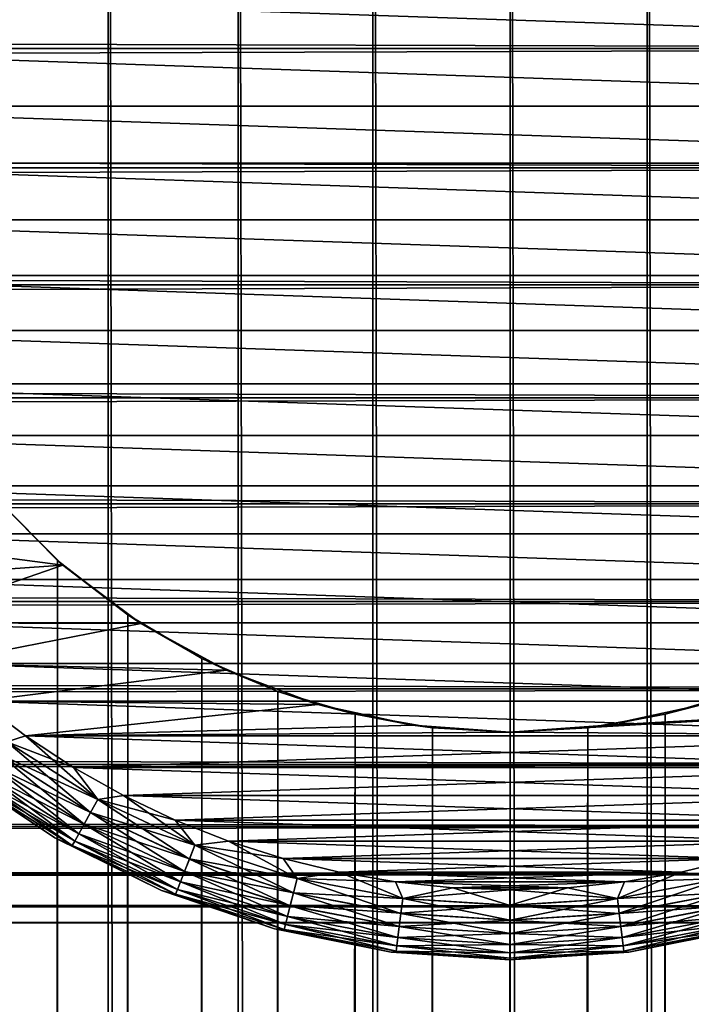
# Model space of a CAD drawing. Extents: x -265 to 265, y 0 to 1027.
# Tile 279 of 295: x 243 to 253, y 986 to 1000. Entities that reach past the tile are written whole.
import ezdxf

# ---------------------------------------------------------------- set-up
doc = ezdxf.new("R2010")
doc.units = 0
doc.header["$LTSCALE"] = 41.718519
for name, color, linetype in [('103', 7, 'CONTINUOUS'), ('104', 7, 'CONTINUOUS'), ('109', 7, 'CONTINUOUS'), ('110', 7, 'CONTINUOUS'), ('113', 7, 'CONTINUOUS'), ('114', 7, 'CONTINUOUS'), ('117', 7, 'CONTINUOUS'), ('118', 7, 'CONTINUOUS'), ('121', 7, 'CONTINUOUS'), ('122', 7, 'CONTINUOUS'), ('125', 7, 'CONTINUOUS'), ('126', 7, 'CONTINUOUS'), ('3', 7, 'CONTINUOUS'), ('4', 7, 'CONTINUOUS')]:
    doc.layers.add(name, color=color, linetype=linetype)

msp = doc.modelspace()

# ---------------------------------------------------------------- linework, layer by layer
at = {"layer": '103', "color": 7, "linetype": 'CONTINUOUS'}
for points in [[(242.5, 1, 12.99), (244.26, 1, 13.858), (242.5, 1019, 12.99), (242.5, 1, 12.99)], [(242.5, 1019, 12.99), (244.26, 1, 13.858), (244.26, 1019, 13.858), (242.5, 1019, 12.99)], [(244.26, 1, 13.858), (246.118, 1, 14.489), (244.26, 1019, 13.858), (244.26, 1, 13.858)], [(244.26, 1019, 13.858), (246.118, 1, 14.489), (246.118, 1019, 14.489), (244.26, 1019, 13.858)], [(246.118, 1, 14.489), (248.042, 1, 14.872), (246.118, 1019, 14.489), (246.118, 1, 14.489)], [(246.118, 1019, 14.489), (248.042, 1, 14.872), (248.042, 1019, 14.872), (246.118, 1019, 14.489)], [(248.042, 1, 14.872), (250, 1, 15), (248.042, 1019, 14.872), (248.042, 1, 14.872)], [(248.042, 1019, 14.872), (250, 1, 15), (250, 1019, 15), (248.042, 1019, 14.872)], [(250, 1, 15), (251.958, 1, 14.872), (250, 1019, 15), (250, 1, 15)], [(250, 1019, 15), (251.958, 1, 14.872), (251.958, 1019, 14.872), (250, 1019, 15)], [(251.958, 1, 14.872), (253.882, 1, 14.489), (251.958, 1019, 14.872), (251.958, 1, 14.872)], [(251.958, 1019, 14.872), (253.882, 1, 14.489), (253.882, 1019, 14.489), (251.958, 1019, 14.872)]]:
    msp.add_3dface(points, dxfattribs=at)
at = {"layer": '104', "color": 7, "linetype": 'CONTINUOUS'}
for points in [[(242.626, 993.621, -13.062), (243.539, 992.698, -13.537), (242.626, 26.379, -13.063), (242.626, 993.621, -13.062)], [(242.626, 26.379, -13.063), (243.539, 992.698, -13.537), (243.539, 27.302, -13.537), (242.626, 26.379, -13.063)], [(243.539, 992.698, -13.537), (244.542, 991.921, -13.972), (243.539, 27.302, -13.537), (243.539, 992.698, -13.537)], [(243.539, 27.302, -13.537), (244.542, 991.921, -13.972), (244.542, 28.079, -13.972), (243.539, 27.302, -13.537)], [(244.542, 991.921, -13.972), (245.599, 991.3, -14.34), (244.542, 28.079, -13.972), (244.542, 991.921, -13.972)], [(244.542, 28.079, -13.972), (245.599, 991.3, -14.34), (245.599, 28.7, -14.34), (244.542, 28.079, -13.972)], [(245.599, 991.3, -14.34), (246.686, 990.831, -14.629), (245.599, 28.7, -14.34), (245.599, 991.3, -14.34)], [(245.599, 28.7, -14.34), (246.686, 990.831, -14.629), (246.686, 29.169, -14.629), (245.599, 28.7, -14.34)], [(246.686, 990.831, -14.629), (247.786, 990.505, -14.836), (246.686, 29.169, -14.629), (246.686, 990.831, -14.629)], [(252.214, 990.505, -14.836), (253.314, 990.831, -14.629), (252.214, 29.495, -14.836), (252.214, 990.505, -14.836)], [(252.214, 29.495, -14.836), (253.314, 990.831, -14.629), (253.314, 29.169, -14.629), (252.214, 29.495, -14.836)], [(246.686, 29.169, -14.629), (247.786, 990.505, -14.836), (247.786, 29.495, -14.836), (246.686, 29.169, -14.629)], [(247.786, 990.505, -14.836), (248.892, 990.313, -14.959), (247.786, 29.495, -14.836), (247.786, 990.505, -14.836)], [(251.108, 990.313, -14.959), (252.214, 990.505, -14.836), (251.108, 29.687, -14.959), (251.108, 990.313, -14.959)], [(251.108, 29.687, -14.959), (252.214, 990.505, -14.836), (252.214, 29.495, -14.836), (251.108, 29.687, -14.959)], [(247.786, 29.495, -14.836), (248.892, 990.313, -14.959), (248.892, 29.687, -14.959), (247.786, 29.495, -14.836)], [(248.892, 990.313, -14.959), (250, 990.25, -15), (248.892, 29.687, -14.959), (248.892, 990.313, -14.959)], [(248.892, 29.687, -14.959), (250, 990.25, -15), (250, 29.75, -15), (248.892, 29.687, -14.959)], [(250, 990.25, -15), (251.108, 990.313, -14.959), (250, 29.75, -15), (250, 990.25, -15)], [(250, 29.75, -15), (251.108, 990.313, -14.959), (251.108, 29.687, -14.959), (250, 29.75, -15)]]:
    msp.add_3dface(points, dxfattribs=at)
at = {"layer": '109', "color": 7, "linetype": 'CONTINUOUS'}
for points in [[(243.539, 992.698, -13.537), (242.626, 993.621, -13.062), (242.631, 993.615, -25), (243.539, 992.698, -13.537)], [(243.615, 992.631, -25), (243.539, 992.698, -13.537), (242.631, 993.615, -25), (243.615, 992.631, -25)], [(244.542, 991.921, -13.972), (243.539, 992.698, -13.537), (243.615, 992.631, -25), (244.542, 991.921, -13.972)], [(244.729, 991.798, -25), (244.542, 991.921, -13.972), (243.615, 992.631, -25), (244.729, 991.798, -25)], [(245.599, 991.3, -14.34), (244.542, 991.921, -13.972), (244.729, 991.798, -25), (245.599, 991.3, -14.34)], [(245.95, 991.131, -25), (245.599, 991.3, -14.34), (244.729, 991.798, -25), (245.95, 991.131, -25)], [(246.686, 990.831, -14.629), (245.599, 991.3, -14.34), (245.95, 991.131, -25), (246.686, 990.831, -14.629)], [(247.253, 990.645, -25), (246.686, 990.831, -14.629), (245.95, 991.131, -25), (247.253, 990.645, -25)], [(247.786, 990.505, -14.836), (246.686, 990.831, -14.629), (247.253, 990.645, -25), (247.786, 990.505, -14.836)], [(248.612, 990.349, -25), (247.786, 990.505, -14.836), (247.253, 990.645, -25), (248.612, 990.349, -25)], [(248.892, 990.313, -14.959), (247.786, 990.505, -14.836), (248.612, 990.349, -25), (248.892, 990.313, -14.959)], [(250, 990.25, -25), (248.892, 990.313, -14.959), (248.612, 990.349, -25), (250, 990.25, -25)], [(250, 990.25, -15), (248.892, 990.313, -14.959), (250, 990.25, -25), (250, 990.25, -15)]]:
    msp.add_3dface(points, dxfattribs=at)
at = {"layer": '110', "color": 7, "linetype": 'CONTINUOUS'}
for points in [[(253.314, 990.831, -14.629), (252.214, 990.505, -14.836), (252.747, 990.645, -25), (253.314, 990.831, -14.629)], [(252.747, 990.645, -25), (252.214, 990.505, -14.836), (251.388, 990.349, -25), (252.747, 990.645, -25)], [(252.214, 990.505, -14.836), (251.108, 990.313, -14.959), (251.388, 990.349, -25), (252.214, 990.505, -14.836)], [(251.108, 990.313, -14.959), (250, 990.25, -15), (251.388, 990.349, -25), (251.108, 990.313, -14.959)], [(250, 990.25, -15), (250, 990.25, -25), (251.388, 990.349, -25), (250, 990.25, -15)]]:
    msp.add_3dface(points, dxfattribs=at)
at = {"layer": '113', "color": 7, "linetype": 'CONTINUOUS'}
for points in [[(243.615, 992.631, -25), (242.631, 993.615, -25), (240.196, 993.08, -25), (243.615, 992.631, -25)], [(240.691, 992.427, -25), (243.615, 992.631, -25), (240.196, 993.08, -25), (240.691, 992.427, -25)], [(241.23, 991.809, -25), (243.615, 992.631, -25), (240.691, 992.427, -25), (241.23, 991.809, -25)], [(244.729, 991.798, -25), (243.615, 992.631, -25), (241.23, 991.809, -25), (244.729, 991.798, -25)], [(241.809, 991.23, -25), (244.729, 991.798, -25), (241.23, 991.809, -25), (241.809, 991.23, -25)], [(245.95, 991.131, -25), (244.729, 991.798, -25), (241.809, 991.23, -25), (245.95, 991.131, -25)], [(242.427, 990.691, -25), (245.95, 991.131, -25), (241.809, 991.23, -25), (242.427, 990.691, -25)], [(247.253, 990.645, -25), (245.95, 991.131, -25), (242.427, 990.691, -25), (247.253, 990.645, -25)], [(243.08, 990.196, -25), (247.253, 990.645, -25), (242.427, 990.691, -25), (243.08, 990.196, -25)], [(251.388, 990.349, -25), (250, 990.25, -25), (257.573, 990.691, -25), (251.388, 990.349, -25)], [(257.573, 990.691, -25), (250, 990.25, -25), (256.92, 990.196, -25), (257.573, 990.691, -25)], [(252.747, 990.645, -25), (251.388, 990.349, -25), (257.573, 990.691, -25), (252.747, 990.645, -25)], [(248.612, 990.349, -25), (247.253, 990.645, -25), (243.08, 990.196, -25), (248.612, 990.349, -25)], [(250, 990.25, -25), (248.612, 990.349, -25), (243.08, 990.196, -25), (250, 990.25, -25)], [(250, 990.25, -25), (243.08, 990.196, -25), (256.92, 990.196, -25), (250, 990.25, -25)], [(243.08, 990.196, -25), (243.765, 989.747, -25), (256.92, 990.196, -25), (243.08, 990.196, -25)], [(256.92, 990.196, -25), (243.765, 989.747, -25), (256.235, 989.747, -25), (256.92, 990.196, -25)], [(243.765, 989.747, -25), (244.479, 989.345, -25), (256.235, 989.747, -25), (243.765, 989.747, -25)], [(256.235, 989.747, -25), (244.479, 989.345, -25), (255.521, 989.345, -25), (256.235, 989.747, -25)], [(244.479, 989.345, -25), (245.219, 988.993, -25), (255.521, 989.345, -25), (244.479, 989.345, -25)], [(255.521, 989.345, -25), (245.219, 988.993, -25), (254.781, 988.993, -25), (255.521, 989.345, -25)], [(245.219, 988.993, -25), (245.981, 988.693, -25), (254.781, 988.993, -25), (245.219, 988.993, -25)], [(254.781, 988.993, -25), (245.981, 988.693, -25), (254.019, 988.693, -25), (254.781, 988.993, -25)], [(245.981, 988.693, -25), (246.762, 988.445, -25), (254.019, 988.693, -25), (245.981, 988.693, -25)], [(254.019, 988.693, -25), (246.762, 988.445, -25), (253.238, 988.445, -25), (254.019, 988.693, -25)], [(246.762, 988.445, -25), (247.559, 988.251, -25), (253.238, 988.445, -25), (246.762, 988.445, -25)], [(253.238, 988.445, -25), (247.559, 988.251, -25), (252.441, 988.251, -25), (253.238, 988.445, -25)], [(247.559, 988.251, -25), (248.366, 988.112, -25), (252.441, 988.251, -25), (247.559, 988.251, -25)], [(252.441, 988.251, -25), (248.366, 988.112, -25), (251.634, 988.112, -25), (252.441, 988.251, -25)], [(248.366, 988.112, -25), (249.181, 988.028, -25), (251.634, 988.112, -25), (248.366, 988.112, -25)], [(251.634, 988.112, -25), (249.181, 988.028, -25), (250.819, 988.028, -25), (251.634, 988.112, -25)], [(249.181, 988.028, -25), (250, 988, -25), (250.819, 988.028, -25), (249.181, 988.028, -25)]]:
    msp.add_3dface(points, dxfattribs=at)
at = {"layer": '114', "color": 7, "linetype": 'CONTINUOUS'}
for points in [[(238, 1000, -75), (238.028, 1000.819, -75), (262, 1000, -75), (238, 1000, -75)], [(262, 1000, -75), (238.028, 1000.819, -75), (261.972, 1000.819, -75), (262, 1000, -75)], [(238.028, 999.181, -75), (238, 1000, -75), (261.972, 999.181, -75), (238.028, 999.181, -75)], [(261.972, 999.181, -75), (238, 1000, -75), (262, 1000, -75), (261.972, 999.181, -75)], [(238.112, 998.366, -75), (238.028, 999.181, -75), (261.888, 998.366, -75), (238.112, 998.366, -75)], [(261.888, 998.366, -75), (238.028, 999.181, -75), (261.972, 999.181, -75), (261.888, 998.366, -75)], [(238.251, 997.559, -75), (238.112, 998.366, -75), (261.749, 997.559, -75), (238.251, 997.559, -75)], [(261.749, 997.559, -75), (238.112, 998.366, -75), (261.888, 998.366, -75), (261.749, 997.559, -75)], [(238.445, 996.762, -75), (238.251, 997.559, -75), (261.555, 996.762, -75), (238.445, 996.762, -75)], [(261.555, 996.762, -75), (238.251, 997.559, -75), (261.749, 997.559, -75), (261.555, 996.762, -75)], [(238.693, 995.981, -75), (238.445, 996.762, -75), (261.307, 995.981, -75), (238.693, 995.981, -75)], [(261.307, 995.981, -75), (238.445, 996.762, -75), (261.555, 996.762, -75), (261.307, 995.981, -75)], [(238.993, 995.219, -75), (238.693, 995.981, -75), (261.007, 995.219, -75), (238.993, 995.219, -75)], [(261.007, 995.219, -75), (238.693, 995.981, -75), (261.307, 995.981, -75), (261.007, 995.219, -75)], [(239.345, 994.479, -75), (238.993, 995.219, -75), (260.655, 994.479, -75), (239.345, 994.479, -75)], [(260.655, 994.479, -75), (238.993, 995.219, -75), (261.007, 995.219, -75), (260.655, 994.479, -75)], [(239.747, 993.765, -75), (239.345, 994.479, -75), (260.253, 993.765, -75), (239.747, 993.765, -75)], [(260.253, 993.765, -75), (239.345, 994.479, -75), (260.655, 994.479, -75), (260.253, 993.765, -75)], [(240.196, 993.08, -75), (239.747, 993.765, -75), (259.804, 993.08, -75), (240.196, 993.08, -75)], [(259.804, 993.08, -75), (239.747, 993.765, -75), (260.253, 993.765, -75), (259.804, 993.08, -75)], [(240.691, 992.427, -75), (240.196, 993.08, -75), (259.309, 992.427, -75), (240.691, 992.427, -75)], [(259.309, 992.427, -75), (240.196, 993.08, -75), (259.804, 993.08, -75), (259.309, 992.427, -75)], [(241.23, 991.809, -75), (240.691, 992.427, -75), (258.77, 991.809, -75), (241.23, 991.809, -75)], [(258.77, 991.809, -75), (240.691, 992.427, -75), (259.309, 992.427, -75), (258.77, 991.809, -75)], [(241.809, 991.23, -75), (241.23, 991.809, -75), (258.191, 991.23, -75), (241.809, 991.23, -75)], [(258.191, 991.23, -75), (241.23, 991.809, -75), (258.77, 991.809, -75), (258.191, 991.23, -75)], [(242.427, 990.691, -75), (241.809, 991.23, -75), (257.573, 990.691, -75), (242.427, 990.691, -75)], [(257.573, 990.691, -75), (241.809, 991.23, -75), (258.191, 991.23, -75), (257.573, 990.691, -75)], [(243.08, 990.196, -75), (242.427, 990.691, -75), (256.92, 990.196, -75), (243.08, 990.196, -75)], [(256.92, 990.196, -75), (242.427, 990.691, -75), (257.573, 990.691, -75), (256.92, 990.196, -75)], [(243.765, 989.747, -75), (243.08, 990.196, -75), (256.235, 989.747, -75), (243.765, 989.747, -75)], [(256.235, 989.747, -75), (243.08, 990.196, -75), (256.92, 990.196, -75), (256.235, 989.747, -75)], [(244.479, 989.345, -75), (243.765, 989.747, -75), (255.521, 989.345, -75), (244.479, 989.345, -75)], [(255.521, 989.345, -75), (243.765, 989.747, -75), (256.235, 989.747, -75), (255.521, 989.345, -75)], [(245.219, 988.993, -75), (244.479, 989.345, -75), (254.781, 988.993, -75), (245.219, 988.993, -75)], [(254.781, 988.993, -75), (244.479, 989.345, -75), (255.521, 989.345, -75), (254.781, 988.993, -75)], [(245.981, 988.693, -75), (245.219, 988.993, -75), (254.019, 988.693, -75), (245.981, 988.693, -75)], [(254.019, 988.693, -75), (245.219, 988.993, -75), (254.781, 988.993, -75), (254.019, 988.693, -75)], [(246.762, 988.445, -75), (245.981, 988.693, -75), (253.238, 988.445, -75), (246.762, 988.445, -75)], [(253.238, 988.445, -75), (245.981, 988.693, -75), (254.019, 988.693, -75), (253.238, 988.445, -75)], [(247.559, 988.251, -75), (246.762, 988.445, -75), (252.441, 988.251, -75), (247.559, 988.251, -75)], [(252.441, 988.251, -75), (246.762, 988.445, -75), (253.238, 988.445, -75), (252.441, 988.251, -75)], [(248.366, 988.112, -75), (247.559, 988.251, -75), (251.634, 988.112, -75), (248.366, 988.112, -75)], [(251.634, 988.112, -75), (247.559, 988.251, -75), (252.441, 988.251, -75), (251.634, 988.112, -75)], [(249.181, 988.028, -75), (248.366, 988.112, -75), (250.819, 988.028, -75), (249.181, 988.028, -75)], [(250.819, 988.028, -75), (248.366, 988.112, -75), (251.634, 988.112, -75), (250.819, 988.028, -75)], [(250, 988, -75), (249.181, 988.028, -75), (250.819, 988.028, -75), (250, 988, -75)]]:
    msp.add_3dface(points, dxfattribs=at)
at = {"layer": '117', "color": 7, "linetype": 'CONTINUOUS'}
for points in [[(242.086, 989.686, -74), (243.5, 988.742, -74), (242.086, 989.686, -26), (242.086, 989.686, -74)], [(242.086, 989.686, -26), (243.5, 988.742, -74), (243.5, 988.742, -26), (242.086, 989.686, -26)], [(243.5, 988.742, -74), (245.025, 987.99, -74), (243.5, 988.742, -26), (243.5, 988.742, -74)], [(243.5, 988.742, -26), (245.025, 987.99, -74), (245.025, 987.99, -26), (243.5, 988.742, -26)], [(245.025, 987.99, -74), (246.635, 987.443, -74), (245.025, 987.99, -26), (245.025, 987.99, -74)], [(245.025, 987.99, -26), (246.635, 987.443, -74), (246.635, 987.443, -26), (245.025, 987.99, -26)], [(246.635, 987.443, -74), (248.303, 987.111, -74), (246.635, 987.443, -26), (246.635, 987.443, -74)], [(246.635, 987.443, -26), (248.303, 987.111, -74), (248.303, 987.111, -26), (246.635, 987.443, -26)], [(248.303, 987.111, -74), (250, 987, -74), (248.303, 987.111, -26), (248.303, 987.111, -74)], [(248.303, 987.111, -26), (250, 987, -74), (250, 987, -26), (248.303, 987.111, -26)]]:
    msp.add_3dface(points, dxfattribs=at)
at = {"layer": '118', "color": 7, "linetype": 'CONTINUOUS'}
for points in [[(251.697, 987.111, -74), (253.365, 987.443, -74), (251.697, 987.111, -26), (251.697, 987.111, -74)], [(251.697, 987.111, -26), (253.365, 987.443, -74), (253.365, 987.443, -26), (251.697, 987.111, -26)], [(250, 987, -26), (250, 987, -74), (251.697, 987.111, -74), (250, 987, -26)], [(250, 987, -26), (251.697, 987.111, -74), (251.697, 987.111, -26), (250, 987, -26)]]:
    msp.add_3dface(points, dxfattribs=at)
at = {"layer": '121', "color": 7, "linetype": 'CONTINUOUS'}
for points in [[(242.427, 990.691, -75), (243.08, 990.196, -75), (242.816, 990.113, -74.975), (242.427, 990.691, -75)], [(242.816, 990.113, -74.975), (244.112, 989.29, -74.975), (242.692, 989.941, -74.901), (242.816, 990.113, -74.975)], [(243.08, 990.196, -75), (243.765, 989.747, -75), (242.816, 990.113, -74.975), (243.08, 990.196, -75)], [(242.816, 990.113, -74.975), (243.765, 989.747, -75), (244.112, 989.29, -74.975), (242.816, 990.113, -74.975)], [(242.692, 989.941, -74.901), (244.01, 989.105, -74.901), (242.58, 989.788, -74.782), (242.692, 989.941, -74.901)], [(242.692, 989.941, -74.901), (244.112, 989.29, -74.975), (244.01, 989.105, -74.901), (242.692, 989.941, -74.901)], [(243.5, 988.742, -74), (242.086, 989.686, -74), (242.374, 989.503, -74.223), (243.5, 988.742, -74)], [(242.58, 989.788, -74.782), (243.919, 988.938, -74.782), (242.487, 989.66, -74.624), (242.58, 989.788, -74.782)], [(242.58, 989.788, -74.782), (244.01, 989.105, -74.901), (243.919, 988.938, -74.782), (242.58, 989.788, -74.782)], [(243.765, 989.747, -75), (244.479, 989.345, -75), (244.112, 989.29, -74.975), (243.765, 989.747, -75)], [(242.417, 989.563, -74.434), (243.785, 988.695, -74.434), (242.374, 989.503, -74.223), (242.417, 989.563, -74.434)], [(242.487, 989.66, -74.624), (243.842, 988.799, -74.624), (242.417, 989.563, -74.434), (242.487, 989.66, -74.624)], [(242.417, 989.563, -74.434), (243.842, 988.799, -74.624), (243.785, 988.695, -74.434), (242.417, 989.563, -74.434)], [(242.487, 989.66, -74.624), (243.919, 988.938, -74.782), (243.842, 988.799, -74.624), (242.487, 989.66, -74.624)], [(243.5, 988.742, -74), (242.374, 989.503, -74.223), (243.749, 988.63, -74.223), (243.5, 988.742, -74)], [(242.374, 989.503, -74.223), (243.785, 988.695, -74.434), (243.749, 988.63, -74.223), (242.374, 989.503, -74.223)], [(244.112, 989.29, -74.975), (245.501, 988.637, -74.975), (244.01, 989.105, -74.901), (244.112, 989.29, -74.975)], [(244.479, 989.345, -75), (245.219, 988.993, -75), (244.112, 989.29, -74.975), (244.479, 989.345, -75)], [(244.112, 989.29, -74.975), (245.219, 988.993, -75), (245.501, 988.637, -74.975), (244.112, 989.29, -74.975)], [(244.01, 989.105, -74.901), (245.423, 988.44, -74.901), (243.919, 988.938, -74.782), (244.01, 989.105, -74.901)], [(244.01, 989.105, -74.901), (245.501, 988.637, -74.975), (245.423, 988.44, -74.901), (244.01, 989.105, -74.901)], [(245.219, 988.993, -75), (245.981, 988.693, -75), (245.501, 988.637, -74.975), (245.219, 988.993, -75)], [(243.919, 988.938, -74.782), (245.353, 988.263, -74.782), (243.842, 988.799, -74.624), (243.919, 988.938, -74.782)], [(243.919, 988.938, -74.782), (245.423, 988.44, -74.901), (245.353, 988.263, -74.782), (243.919, 988.938, -74.782)], [(245.025, 987.99, -74), (243.5, 988.742, -74), (243.749, 988.63, -74.223), (245.025, 987.99, -74)], [(243.842, 988.799, -74.624), (245.295, 988.116, -74.624), (243.785, 988.695, -74.434), (243.842, 988.799, -74.624)], [(243.842, 988.799, -74.624), (245.353, 988.263, -74.782), (245.295, 988.116, -74.624), (243.842, 988.799, -74.624)], [(243.785, 988.695, -74.434), (245.251, 988.005, -74.434), (243.749, 988.63, -74.223), (243.785, 988.695, -74.434)], [(245.025, 987.99, -74), (243.749, 988.63, -74.223), (245.224, 987.936, -74.223), (245.025, 987.99, -74)], [(243.749, 988.63, -74.223), (245.251, 988.005, -74.434), (245.224, 987.936, -74.223), (243.749, 988.63, -74.223)], [(243.785, 988.695, -74.434), (245.295, 988.116, -74.624), (245.251, 988.005, -74.434), (243.785, 988.695, -74.434)], [(245.501, 988.637, -74.975), (246.961, 988.163, -74.975), (245.423, 988.44, -74.901), (245.501, 988.637, -74.975)], [(245.981, 988.693, -75), (246.762, 988.445, -75), (245.501, 988.637, -74.975), (245.981, 988.693, -75)], [(245.501, 988.637, -74.975), (246.762, 988.445, -75), (246.961, 988.163, -74.975), (245.501, 988.637, -74.975)], [(245.423, 988.44, -74.901), (246.908, 987.958, -74.901), (245.353, 988.263, -74.782), (245.423, 988.44, -74.901)], [(245.423, 988.44, -74.901), (246.961, 988.163, -74.975), (246.908, 987.958, -74.901), (245.423, 988.44, -74.901)], [(246.762, 988.445, -75), (247.559, 988.251, -75), (246.961, 988.163, -74.975), (246.762, 988.445, -75)], [(245.353, 988.263, -74.782), (246.861, 987.774, -74.782), (245.295, 988.116, -74.624), (245.353, 988.263, -74.782)], [(245.353, 988.263, -74.782), (246.908, 987.958, -74.901), (246.861, 987.774, -74.782), (245.353, 988.263, -74.782)], [(246.961, 988.163, -74.975), (248.468, 987.875, -74.975), (246.908, 987.958, -74.901), (246.961, 988.163, -74.975)], [(247.559, 988.251, -75), (248.366, 988.112, -75), (246.961, 988.163, -74.975), (247.559, 988.251, -75)], [(246.961, 988.163, -74.975), (248.366, 988.112, -75), (248.468, 987.875, -74.975), (246.961, 988.163, -74.975)], [(245.251, 988.005, -74.434), (246.792, 987.504, -74.434), (245.224, 987.936, -74.223), (245.251, 988.005, -74.434)], [(245.295, 988.116, -74.624), (246.821, 987.62, -74.624), (245.251, 988.005, -74.434), (245.295, 988.116, -74.624)], [(245.251, 988.005, -74.434), (246.821, 987.62, -74.624), (246.792, 987.504, -74.434), (245.251, 988.005, -74.434)], [(245.295, 988.116, -74.624), (246.861, 987.774, -74.782), (246.821, 987.62, -74.624), (245.295, 988.116, -74.624)], [(248.366, 988.112, -75), (249.181, 988.028, -75), (248.468, 987.875, -74.975), (248.366, 988.112, -75)], [(249.181, 988.028, -75), (250, 988, -75), (248.468, 987.875, -74.975), (249.181, 988.028, -75)], [(248.468, 987.875, -74.975), (250, 988, -75), (250, 987.779, -74.975), (248.468, 987.875, -74.975)], [(246.635, 987.443, -74), (245.025, 987.99, -74), (245.224, 987.936, -74.223), (246.635, 987.443, -74)], [(246.635, 987.443, -74), (245.224, 987.936, -74.223), (246.773, 987.433, -74.223), (246.635, 987.443, -74)], [(245.224, 987.936, -74.223), (246.792, 987.504, -74.434), (246.773, 987.433, -74.223), (245.224, 987.936, -74.223)], [(246.908, 987.958, -74.901), (248.442, 987.665, -74.901), (246.861, 987.774, -74.782), (246.908, 987.958, -74.901)], [(246.908, 987.958, -74.901), (248.468, 987.875, -74.975), (248.442, 987.665, -74.901), (246.908, 987.958, -74.901)], [(248.468, 987.875, -74.975), (250, 987.779, -74.975), (248.442, 987.665, -74.901), (248.468, 987.875, -74.975)], [(246.861, 987.774, -74.782), (248.418, 987.477, -74.782), (246.821, 987.62, -74.624), (246.861, 987.774, -74.782)], [(246.861, 987.774, -74.782), (248.442, 987.665, -74.901), (248.418, 987.477, -74.782), (246.861, 987.774, -74.782)], [(248.442, 987.665, -74.901), (250, 987.779, -74.975), (250, 987.567, -74.901), (248.442, 987.665, -74.901)], [(246.821, 987.62, -74.624), (248.398, 987.319, -74.624), (246.792, 987.504, -74.434), (246.821, 987.62, -74.624)], [(246.821, 987.62, -74.624), (248.418, 987.477, -74.782), (248.398, 987.319, -74.624), (246.821, 987.62, -74.624)], [(248.442, 987.665, -74.901), (250, 987.567, -74.901), (248.418, 987.477, -74.782), (248.442, 987.665, -74.901)], [(248.303, 987.111, -74), (246.635, 987.443, -74), (246.773, 987.433, -74.223), (248.303, 987.111, -74)], [(246.792, 987.504, -74.434), (248.383, 987.201, -74.434), (246.773, 987.433, -74.223), (246.792, 987.504, -74.434)], [(246.792, 987.504, -74.434), (248.398, 987.319, -74.624), (248.383, 987.201, -74.434), (246.792, 987.504, -74.434)], [(248.418, 987.477, -74.782), (250, 987.377, -74.782), (248.398, 987.319, -74.624), (248.418, 987.477, -74.782)], [(248.418, 987.477, -74.782), (250, 987.567, -74.901), (250, 987.377, -74.782), (248.418, 987.477, -74.782)], [(248.303, 987.111, -74), (246.773, 987.433, -74.223), (248.374, 987.127, -74.223), (248.303, 987.111, -74)], [(246.773, 987.433, -74.223), (248.383, 987.201, -74.434), (248.374, 987.127, -74.223), (246.773, 987.433, -74.223)], [(248.398, 987.319, -74.624), (250, 987.218, -74.624), (248.383, 987.201, -74.434), (248.398, 987.319, -74.624)], [(248.398, 987.319, -74.624), (250, 987.377, -74.782), (250, 987.218, -74.624), (248.398, 987.319, -74.624)], [(248.383, 987.201, -74.434), (250, 987.099, -74.434), (248.374, 987.127, -74.223), (248.383, 987.201, -74.434)], [(248.383, 987.201, -74.434), (250, 987.218, -74.624), (250, 987.099, -74.434), (248.383, 987.201, -74.434)], [(248.303, 987.111, -74), (248.374, 987.127, -74.223), (250, 987.025, -74.223), (248.303, 987.111, -74)], [(250, 987, -74), (248.303, 987.111, -74), (250, 987.025, -74.223), (250, 987, -74)], [(248.374, 987.127, -74.223), (250, 987.099, -74.434), (250, 987.025, -74.223), (248.374, 987.127, -74.223)]]:
    msp.add_3dface(points, dxfattribs=at)
at = {"layer": '122', "color": 7, "linetype": 'CONTINUOUS'}
for points in [[(252.441, 988.251, -75), (253.238, 988.445, -75), (253.039, 988.163, -74.975), (252.441, 988.251, -75)], [(251.634, 988.112, -75), (252.441, 988.251, -75), (251.532, 987.875, -74.975), (251.634, 988.112, -75)], [(251.532, 987.875, -74.975), (252.441, 988.251, -75), (253.039, 988.163, -74.975), (251.532, 987.875, -74.975)], [(251.532, 987.875, -74.975), (253.039, 988.163, -74.975), (251.558, 987.665, -74.901), (251.532, 987.875, -74.975)], [(251.558, 987.665, -74.901), (253.039, 988.163, -74.975), (253.092, 987.958, -74.901), (251.558, 987.665, -74.901)], [(250, 988, -75), (250.819, 988.028, -75), (250, 987.779, -74.975), (250, 988, -75)], [(250, 987.779, -74.975), (250.819, 988.028, -75), (251.532, 987.875, -74.975), (250, 987.779, -74.975)], [(250.819, 988.028, -75), (251.634, 988.112, -75), (251.532, 987.875, -74.975), (250.819, 988.028, -75)], [(250, 987.567, -74.901), (250, 987.779, -74.975), (251.532, 987.875, -74.975), (250, 987.567, -74.901)], [(250, 987.567, -74.901), (251.532, 987.875, -74.975), (251.558, 987.665, -74.901), (250, 987.567, -74.901)], [(251.558, 987.665, -74.901), (253.092, 987.958, -74.901), (251.582, 987.477, -74.782), (251.558, 987.665, -74.901)], [(251.582, 987.477, -74.782), (253.092, 987.958, -74.901), (253.139, 987.774, -74.782), (251.582, 987.477, -74.782)], [(251.582, 987.477, -74.782), (253.139, 987.774, -74.782), (251.602, 987.319, -74.624), (251.582, 987.477, -74.782)], [(251.602, 987.319, -74.624), (253.139, 987.774, -74.782), (253.179, 987.62, -74.624), (251.602, 987.319, -74.624)], [(250, 987.377, -74.782), (250, 987.567, -74.901), (251.558, 987.665, -74.901), (250, 987.377, -74.782)], [(250, 987.377, -74.782), (251.558, 987.665, -74.901), (251.582, 987.477, -74.782), (250, 987.377, -74.782)], [(251.602, 987.319, -74.624), (253.179, 987.62, -74.624), (251.617, 987.201, -74.434), (251.602, 987.319, -74.624)], [(251.617, 987.201, -74.434), (253.179, 987.62, -74.624), (253.208, 987.504, -74.434), (251.617, 987.201, -74.434)], [(250, 987.218, -74.624), (250, 987.377, -74.782), (251.582, 987.477, -74.782), (250, 987.218, -74.624)], [(250, 987.218, -74.624), (251.582, 987.477, -74.782), (251.602, 987.319, -74.624), (250, 987.218, -74.624)], [(251.617, 987.201, -74.434), (253.208, 987.504, -74.434), (251.626, 987.127, -74.223), (251.617, 987.201, -74.434)], [(251.626, 987.127, -74.223), (253.208, 987.504, -74.434), (253.227, 987.433, -74.223), (251.626, 987.127, -74.223)], [(253.365, 987.443, -74), (251.697, 987.111, -74), (253.227, 987.433, -74.223), (253.365, 987.443, -74)], [(250, 987.099, -74.434), (250, 987.218, -74.624), (251.602, 987.319, -74.624), (250, 987.099, -74.434)], [(250, 987.099, -74.434), (251.602, 987.319, -74.624), (251.617, 987.201, -74.434), (250, 987.099, -74.434)], [(251.697, 987.111, -74), (251.626, 987.127, -74.223), (253.227, 987.433, -74.223), (251.697, 987.111, -74)], [(250, 987.025, -74.223), (250, 987.099, -74.434), (251.617, 987.201, -74.434), (250, 987.025, -74.223)], [(250, 987.025, -74.223), (251.617, 987.201, -74.434), (251.626, 987.127, -74.223), (250, 987.025, -74.223)], [(251.697, 987.111, -74), (250, 987, -74), (251.626, 987.127, -74.223), (251.697, 987.111, -74)], [(250, 987, -74), (250, 987.025, -74.223), (251.626, 987.127, -74.223), (250, 987, -74)]]:
    msp.add_3dface(points, dxfattribs=at)
at = {"layer": '125', "color": 7, "linetype": 'CONTINUOUS'}
for points in [[(243.08, 990.196, -25), (242.427, 990.691, -25), (242.816, 990.112, -25.025), (243.08, 990.196, -25)], [(244.01, 989.104, -25.099), (242.816, 990.112, -25.025), (242.691, 989.941, -25.099), (244.01, 989.104, -25.099)], [(244.112, 989.289, -25.025), (243.08, 990.196, -25), (242.816, 990.112, -25.025), (244.112, 989.289, -25.025)], [(244.112, 989.289, -25.025), (242.816, 990.112, -25.025), (244.01, 989.104, -25.099), (244.112, 989.289, -25.025)], [(243.765, 989.747, -25), (243.08, 990.196, -25), (244.112, 989.289, -25.025), (243.765, 989.747, -25)], [(243.918, 988.938, -25.218), (242.691, 989.941, -25.099), (242.58, 989.787, -25.218), (243.918, 988.938, -25.218)], [(244.01, 989.104, -25.099), (242.691, 989.941, -25.099), (243.918, 988.938, -25.218), (244.01, 989.104, -25.099)], [(242.086, 989.686, -26), (243.5, 988.742, -26), (242.373, 989.503, -25.779), (242.086, 989.686, -26)], [(243.842, 988.799, -25.377), (242.58, 989.787, -25.218), (242.487, 989.659, -25.377), (243.842, 988.799, -25.377)], [(243.918, 988.938, -25.218), (242.58, 989.787, -25.218), (243.842, 988.799, -25.377), (243.918, 988.938, -25.218)], [(244.479, 989.345, -25), (243.765, 989.747, -25), (244.112, 989.289, -25.025), (244.479, 989.345, -25)], [(243.749, 988.63, -25.779), (242.417, 989.563, -25.567), (242.373, 989.503, -25.779), (243.749, 988.63, -25.779)], [(243.785, 988.694, -25.567), (242.487, 989.659, -25.377), (242.417, 989.563, -25.567), (243.785, 988.694, -25.567)], [(243.785, 988.694, -25.567), (242.417, 989.563, -25.567), (243.749, 988.63, -25.779), (243.785, 988.694, -25.567)], [(243.842, 988.799, -25.377), (242.487, 989.659, -25.377), (243.785, 988.694, -25.567), (243.842, 988.799, -25.377)], [(243.5, 988.742, -26), (243.749, 988.63, -25.779), (242.373, 989.503, -25.779), (243.5, 988.742, -26)], [(245.423, 988.439, -25.099), (244.112, 989.289, -25.025), (244.01, 989.104, -25.099), (245.423, 988.439, -25.099)], [(245.501, 988.636, -25.025), (244.479, 989.345, -25), (244.112, 989.289, -25.025), (245.501, 988.636, -25.025)], [(245.501, 988.636, -25.025), (244.112, 989.289, -25.025), (245.423, 988.439, -25.099), (245.501, 988.636, -25.025)], [(245.219, 988.993, -25), (244.479, 989.345, -25), (245.501, 988.636, -25.025), (245.219, 988.993, -25)], [(245.353, 988.263, -25.218), (244.01, 989.104, -25.099), (243.918, 988.938, -25.218), (245.353, 988.263, -25.218)], [(245.423, 988.439, -25.099), (244.01, 989.104, -25.099), (245.353, 988.263, -25.218), (245.423, 988.439, -25.099)], [(245.981, 988.693, -25), (245.219, 988.993, -25), (245.501, 988.636, -25.025), (245.981, 988.693, -25)], [(245.295, 988.115, -25.377), (243.918, 988.938, -25.218), (243.842, 988.799, -25.377), (245.295, 988.115, -25.377)], [(245.353, 988.263, -25.218), (243.918, 988.938, -25.218), (245.295, 988.115, -25.377), (245.353, 988.263, -25.218)], [(243.5, 988.742, -26), (245.025, 987.99, -26), (243.749, 988.63, -25.779), (243.5, 988.742, -26)], [(245.251, 988.005, -25.567), (243.842, 988.799, -25.377), (243.785, 988.694, -25.567), (245.251, 988.005, -25.567)], [(245.295, 988.115, -25.377), (243.842, 988.799, -25.377), (245.251, 988.005, -25.567), (245.295, 988.115, -25.377)], [(245.224, 987.936, -25.779), (243.785, 988.694, -25.567), (243.749, 988.63, -25.779), (245.224, 987.936, -25.779)], [(245.025, 987.99, -26), (245.224, 987.936, -25.779), (243.749, 988.63, -25.779), (245.025, 987.99, -26)], [(245.251, 988.005, -25.567), (243.785, 988.694, -25.567), (245.224, 987.936, -25.779), (245.251, 988.005, -25.567)], [(246.908, 987.957, -25.099), (245.501, 988.636, -25.025), (245.423, 988.439, -25.099), (246.908, 987.957, -25.099)], [(246.96, 988.161, -25.025), (245.981, 988.693, -25), (245.501, 988.636, -25.025), (246.96, 988.161, -25.025)], [(246.96, 988.161, -25.025), (245.501, 988.636, -25.025), (246.908, 987.957, -25.099), (246.96, 988.161, -25.025)], [(246.762, 988.445, -25), (245.981, 988.693, -25), (246.96, 988.161, -25.025), (246.762, 988.445, -25)], [(246.861, 987.773, -25.218), (245.423, 988.439, -25.099), (245.353, 988.263, -25.218), (246.861, 987.773, -25.218)], [(246.908, 987.957, -25.099), (245.423, 988.439, -25.099), (246.861, 987.773, -25.218), (246.908, 987.957, -25.099)], [(247.559, 988.251, -25), (246.762, 988.445, -25), (246.96, 988.161, -25.025), (247.559, 988.251, -25)], [(246.821, 987.619, -25.377), (245.353, 988.263, -25.218), (245.295, 988.115, -25.377), (246.821, 987.619, -25.377)], [(246.861, 987.773, -25.218), (245.353, 988.263, -25.218), (246.821, 987.619, -25.377), (246.861, 987.773, -25.218)], [(248.442, 987.664, -25.099), (246.96, 988.161, -25.025), (246.908, 987.957, -25.099), (248.442, 987.664, -25.099)], [(248.468, 987.874, -25.025), (247.559, 988.251, -25), (246.96, 988.161, -25.025), (248.468, 987.874, -25.025)], [(248.468, 987.874, -25.025), (246.96, 988.161, -25.025), (248.442, 987.664, -25.099), (248.468, 987.874, -25.025)], [(248.366, 988.112, -25), (247.559, 988.251, -25), (248.468, 987.874, -25.025), (248.366, 988.112, -25)], [(246.773, 987.432, -25.779), (245.251, 988.005, -25.567), (245.224, 987.936, -25.779), (246.773, 987.432, -25.779)], [(246.792, 987.504, -25.567), (245.295, 988.115, -25.377), (245.251, 988.005, -25.567), (246.792, 987.504, -25.567)], [(246.792, 987.504, -25.567), (245.251, 988.005, -25.567), (246.773, 987.432, -25.779), (246.792, 987.504, -25.567)], [(246.821, 987.619, -25.377), (245.295, 988.115, -25.377), (246.792, 987.504, -25.567), (246.821, 987.619, -25.377)], [(249.181, 988.028, -25), (248.366, 988.112, -25), (248.468, 987.874, -25.025), (249.181, 988.028, -25)], [(250, 987.777, -25.025), (249.181, 988.028, -25), (248.468, 987.874, -25.025), (250, 987.777, -25.025)], [(250, 988, -25), (249.181, 988.028, -25), (250, 987.777, -25.025), (250, 988, -25)], [(245.025, 987.99, -26), (246.635, 987.443, -26), (245.224, 987.936, -25.779), (245.025, 987.99, -26)], [(246.635, 987.443, -26), (246.773, 987.432, -25.779), (245.224, 987.936, -25.779), (246.635, 987.443, -26)], [(248.418, 987.476, -25.218), (246.908, 987.957, -25.099), (246.861, 987.773, -25.218), (248.418, 987.476, -25.218)], [(248.442, 987.664, -25.099), (246.908, 987.957, -25.099), (248.418, 987.476, -25.218), (248.442, 987.664, -25.099)], [(250, 987.566, -25.099), (248.468, 987.874, -25.025), (248.442, 987.664, -25.099), (250, 987.566, -25.099)], [(250, 987.777, -25.025), (248.468, 987.874, -25.025), (250, 987.566, -25.099), (250, 987.777, -25.025)], [(248.398, 987.319, -25.377), (246.861, 987.773, -25.218), (246.821, 987.619, -25.377), (248.398, 987.319, -25.377)], [(248.418, 987.476, -25.218), (246.861, 987.773, -25.218), (248.398, 987.319, -25.377), (248.418, 987.476, -25.218)], [(248.383, 987.2, -25.567), (246.821, 987.619, -25.377), (246.792, 987.504, -25.567), (248.383, 987.2, -25.567)], [(248.398, 987.319, -25.377), (246.821, 987.619, -25.377), (248.383, 987.2, -25.567), (248.398, 987.319, -25.377)], [(250, 987.376, -25.218), (248.442, 987.664, -25.099), (248.418, 987.476, -25.218), (250, 987.376, -25.218)], [(250, 987.566, -25.099), (248.442, 987.664, -25.099), (250, 987.376, -25.218), (250, 987.566, -25.099)], [(246.635, 987.443, -26), (248.303, 987.111, -26), (246.773, 987.432, -25.779), (246.635, 987.443, -26)], [(248.374, 987.127, -25.779), (246.792, 987.504, -25.567), (246.773, 987.432, -25.779), (248.374, 987.127, -25.779)], [(248.383, 987.2, -25.567), (246.792, 987.504, -25.567), (248.374, 987.127, -25.779), (248.383, 987.2, -25.567)], [(250, 987.218, -25.377), (248.418, 987.476, -25.218), (248.398, 987.319, -25.377), (250, 987.218, -25.377)], [(250, 987.376, -25.218), (248.418, 987.476, -25.218), (250, 987.218, -25.377), (250, 987.376, -25.218)], [(248.303, 987.111, -26), (248.374, 987.127, -25.779), (246.773, 987.432, -25.779), (248.303, 987.111, -26)], [(250, 987.099, -25.567), (248.398, 987.319, -25.377), (248.383, 987.2, -25.567), (250, 987.099, -25.567)], [(250, 987.218, -25.377), (248.398, 987.319, -25.377), (250, 987.099, -25.567), (250, 987.218, -25.377)], [(250, 987.025, -25.779), (248.383, 987.2, -25.567), (248.374, 987.127, -25.779), (250, 987.025, -25.779)], [(250, 987.099, -25.567), (248.383, 987.2, -25.567), (250, 987.025, -25.779), (250, 987.099, -25.567)], [(248.303, 987.111, -26), (250, 987, -26), (248.374, 987.127, -25.779), (248.303, 987.111, -26)], [(250, 987, -26), (250, 987.025, -25.779), (248.374, 987.127, -25.779), (250, 987, -26)]]:
    msp.add_3dface(points, dxfattribs=at)
at = {"layer": '126', "color": 7, "linetype": 'CONTINUOUS'}
for points in [[(253.238, 988.445, -25), (252.441, 988.251, -25), (253.04, 988.161, -25.025), (253.238, 988.445, -25)], [(253.04, 988.161, -25.025), (251.634, 988.112, -25), (251.532, 987.874, -25.025), (253.04, 988.161, -25.025)], [(253.04, 988.161, -25.025), (251.532, 987.874, -25.025), (253.092, 987.957, -25.099), (253.04, 988.161, -25.025)], [(252.441, 988.251, -25), (251.634, 988.112, -25), (253.04, 988.161, -25.025), (252.441, 988.251, -25)], [(250.819, 988.028, -25), (250, 988, -25), (251.532, 987.874, -25.025), (250.819, 988.028, -25)], [(250, 988, -25), (250, 987.777, -25.025), (251.532, 987.874, -25.025), (250, 988, -25)], [(251.634, 988.112, -25), (250.819, 988.028, -25), (251.532, 987.874, -25.025), (251.634, 988.112, -25)], [(251.532, 987.874, -25.025), (250, 987.777, -25.025), (251.558, 987.664, -25.099), (251.532, 987.874, -25.025)], [(253.092, 987.957, -25.099), (251.532, 987.874, -25.025), (251.558, 987.664, -25.099), (253.092, 987.957, -25.099)], [(253.092, 987.957, -25.099), (251.558, 987.664, -25.099), (253.139, 987.773, -25.218), (253.092, 987.957, -25.099)], [(250, 987.777, -25.025), (250, 987.566, -25.099), (251.558, 987.664, -25.099), (250, 987.777, -25.025)], [(253.139, 987.773, -25.218), (251.558, 987.664, -25.099), (251.582, 987.476, -25.218), (253.139, 987.773, -25.218)], [(253.139, 987.773, -25.218), (251.582, 987.476, -25.218), (253.179, 987.619, -25.377), (253.139, 987.773, -25.218)], [(251.558, 987.664, -25.099), (250, 987.566, -25.099), (251.582, 987.476, -25.218), (251.558, 987.664, -25.099)], [(253.179, 987.619, -25.377), (251.582, 987.476, -25.218), (251.602, 987.319, -25.377), (253.179, 987.619, -25.377)], [(253.179, 987.619, -25.377), (251.602, 987.319, -25.377), (253.208, 987.504, -25.567), (253.179, 987.619, -25.377)], [(250, 987.566, -25.099), (250, 987.376, -25.218), (251.582, 987.476, -25.218), (250, 987.566, -25.099)], [(251.582, 987.476, -25.218), (250, 987.376, -25.218), (251.602, 987.319, -25.377), (251.582, 987.476, -25.218)], [(253.208, 987.504, -25.567), (251.602, 987.319, -25.377), (251.617, 987.2, -25.567), (253.208, 987.504, -25.567)], [(253.208, 987.504, -25.567), (251.617, 987.2, -25.567), (253.227, 987.432, -25.779), (253.208, 987.504, -25.567)], [(251.697, 987.111, -26), (253.365, 987.443, -26), (253.227, 987.432, -25.779), (251.697, 987.111, -26)], [(250, 987.376, -25.218), (250, 987.218, -25.377), (251.602, 987.319, -25.377), (250, 987.376, -25.218)], [(251.602, 987.319, -25.377), (250, 987.218, -25.377), (251.617, 987.2, -25.567), (251.602, 987.319, -25.377)], [(253.227, 987.432, -25.779), (251.617, 987.2, -25.567), (251.626, 987.127, -25.779), (253.227, 987.432, -25.779)], [(251.697, 987.111, -26), (253.227, 987.432, -25.779), (251.626, 987.127, -25.779), (251.697, 987.111, -26)], [(250, 987.218, -25.377), (250, 987.099, -25.567), (251.617, 987.2, -25.567), (250, 987.218, -25.377)], [(251.617, 987.2, -25.567), (250, 987.099, -25.567), (251.626, 987.127, -25.779), (251.617, 987.2, -25.567)], [(250, 987.025, -25.779), (251.697, 987.111, -26), (251.626, 987.127, -25.779), (250, 987.025, -25.779)], [(250, 987.099, -25.567), (250, 987.025, -25.779), (251.626, 987.127, -25.779), (250, 987.099, -25.567)], [(250, 987, -26), (251.697, 987.111, -26), (250, 987.025, -25.779), (250, 987, -26)]]:
    msp.add_3dface(points, dxfattribs=at)
at = {"layer": '3', "color": 7, "linetype": 'CONTINUOUS'}
for points in [[(-263, 1001.702, 39.884), (-263, 1000, 40), (263, 1001.702, 39.884), (-263, 1001.702, 39.884)], [(263, 1001.702, 39.884), (-263, 1000, 40), (263, 1000, 40), (263, 1001.702, 39.884)], [(-263, 1000, 15), (-263, 1001.702, 15.116), (263, 1000, 15), (-263, 1000, 15)], [(263, 1000, 15), (-263, 1001.702, 15.116), (263, 1001.702, 15.116), (263, 1000, 15)]]:
    msp.add_3dface(points, dxfattribs=at)
at = {"layer": '4', "color": 7, "linetype": 'CONTINUOUS'}
for points in [[(263, 1000, 40), (-263, 1000, 40), (-263, 998.298, 39.884), (263, 1000, 40)], [(-263, 1000, 15), (263, 1000, 15), (263, 998.298, 15.116), (-263, 1000, 15)], [(-263, 998.298, 15.116), (-263, 1000, 15), (263, 998.298, 15.116), (-263, 998.298, 15.116)], [(263, 1000, 40), (-263, 998.298, 39.884), (263, 998.298, 39.884), (263, 1000, 40)], [(-263, 996.628, 15.464), (-263, 998.298, 15.116), (263, 996.628, 15.464), (-263, 996.628, 15.464)], [(263, 996.628, 15.464), (-263, 998.298, 15.116), (263, 998.298, 15.116), (263, 996.628, 15.464)], [(-263, 998.298, 39.884), (-263, 996.628, 39.536), (263, 998.298, 39.884), (-263, 998.298, 39.884)], [(263, 998.298, 39.884), (-263, 996.628, 39.536), (263, 996.628, 39.536), (263, 998.298, 39.884)], [(-263, 995.02, 16.035), (-263, 996.628, 15.464), (263, 995.02, 16.035), (-263, 995.02, 16.035)], [(263, 995.02, 16.035), (-263, 996.628, 15.464), (263, 996.628, 15.464), (263, 995.02, 16.035)], [(-263, 996.628, 39.536), (-263, 995.02, 38.965), (263, 996.628, 39.536), (-263, 996.628, 39.536)], [(263, 996.628, 39.536), (-263, 995.02, 38.965), (263, 995.02, 38.965), (263, 996.628, 39.536)], [(-263, 993.505, 16.82), (-263, 995.02, 16.035), (263, 993.505, 16.82), (-263, 993.505, 16.82)], [(263, 993.505, 16.82), (-263, 995.02, 16.035), (263, 995.02, 16.035), (263, 993.505, 16.82)], [(-263, 995.02, 38.965), (-263, 993.505, 38.18), (263, 995.02, 38.965), (-263, 995.02, 38.965)], [(263, 995.02, 38.965), (-263, 993.505, 38.18), (263, 993.505, 38.18), (263, 995.02, 38.965)], [(-263, 992.111, 17.804), (-263, 993.505, 16.82), (263, 992.111, 17.804), (-263, 992.111, 17.804)], [(263, 992.111, 17.804), (-263, 993.505, 16.82), (263, 993.505, 16.82), (263, 992.111, 17.804)], [(-263, 993.505, 38.18), (-263, 992.111, 37.196), (263, 993.505, 38.18), (-263, 993.505, 38.18)], [(263, 993.505, 38.18), (-263, 992.111, 37.196), (263, 992.111, 37.196), (263, 993.505, 38.18)], [(-263, 990.865, 18.968), (-263, 992.111, 17.804), (263, 990.865, 18.968), (-263, 990.865, 18.968)], [(263, 990.865, 18.968), (-263, 992.111, 17.804), (263, 992.111, 17.804), (263, 990.865, 18.968)], [(-263, 992.111, 37.196), (-263, 990.865, 36.032), (263, 992.111, 37.196), (-263, 992.111, 37.196)], [(263, 992.111, 37.196), (-263, 990.865, 36.032), (263, 990.865, 36.032), (263, 992.111, 37.196)], [(-263, 989.788, 20.291), (-263, 990.865, 18.968), (263, 989.788, 20.291), (-263, 989.788, 20.291)], [(263, 989.788, 20.291), (-263, 990.865, 18.968), (263, 990.865, 18.968), (263, 989.788, 20.291)], [(-263, 990.865, 36.032), (-263, 989.788, 34.709), (263, 990.865, 36.032), (-263, 990.865, 36.032)], [(263, 990.865, 36.032), (-263, 989.788, 34.709), (263, 989.788, 34.709), (263, 990.865, 36.032)], [(-263, 988.901, 21.749), (-263, 989.788, 20.291), (263, 988.901, 21.749), (-263, 988.901, 21.749)], [(263, 988.901, 21.749), (-263, 989.788, 20.291), (263, 989.788, 20.291), (263, 988.901, 21.749)], [(-263, 989.788, 34.709), (-263, 988.901, 33.251), (263, 989.788, 34.709), (-263, 989.788, 34.709)], [(263, 989.788, 34.709), (-263, 988.901, 33.251), (263, 988.901, 33.251), (263, 989.788, 34.709)], [(-263, 988.222, 23.314), (-263, 988.901, 21.749), (263, 988.222, 23.314), (-263, 988.222, 23.314)], [(263, 988.222, 23.314), (-263, 988.901, 21.749), (263, 988.901, 21.749), (263, 988.222, 23.314)], [(-263, 988.901, 33.251), (-263, 988.222, 31.686), (263, 988.901, 33.251), (-263, 988.901, 33.251)], [(263, 988.901, 33.251), (-263, 988.222, 31.686), (263, 988.222, 31.686), (263, 988.901, 33.251)], [(-263, 987.761, 24.957), (-263, 988.222, 23.314), (263, 987.761, 24.957), (-263, 987.761, 24.957)], [(263, 987.761, 24.957), (-263, 988.222, 23.314), (263, 988.222, 23.314), (263, 987.761, 24.957)], [(-263, 988.222, 31.686), (-263, 987.761, 30.043), (263, 988.222, 31.686), (-263, 988.222, 31.686)], [(263, 988.222, 31.686), (-263, 987.761, 30.043), (263, 987.761, 30.043), (263, 988.222, 31.686)], [(-263, 987.529, 26.647), (-263, 987.761, 24.957), (263, 987.529, 26.647), (-263, 987.529, 26.647)], [(263, 987.529, 26.647), (-263, 987.761, 24.957), (263, 987.761, 24.957), (263, 987.529, 26.647)], [(-263, 987.761, 30.043), (-263, 987.529, 28.353), (263, 987.761, 30.043), (-263, 987.761, 30.043)], [(263, 987.761, 30.043), (-263, 987.529, 28.353), (263, 987.529, 28.353), (263, 987.761, 30.043)], [(-263, 987.529, 28.353), (-263, 987.529, 26.647), (263, 987.529, 28.353), (-263, 987.529, 28.353)], [(263, 987.529, 28.353), (-263, 987.529, 26.647), (263, 987.529, 26.647), (263, 987.529, 28.353)]]:
    msp.add_3dface(points, dxfattribs=at)

doc.saveas('drawing.dxf')
